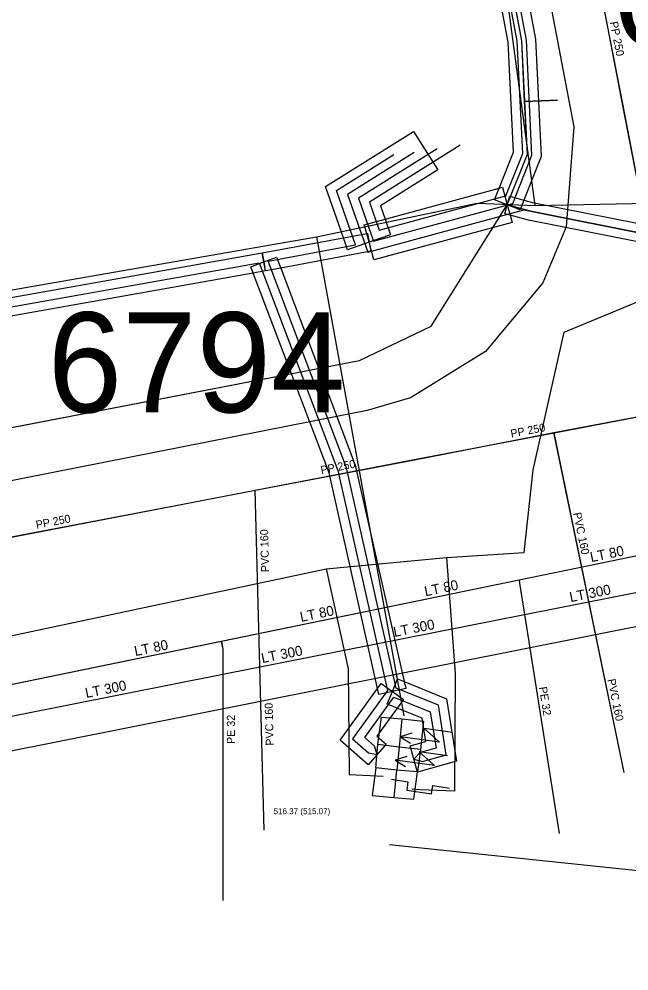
# Model space of a CAD drawing. Extents: x -668867 to -667827, y -1131943 to -1131019.
# Drawn here: x -668380.45 to -668367.08, y -1131465.04 to -1131444.17 of the extents above; entities that cross this region are included whole.
import ezdxf

# ---------------------------------------------------------------- set-up
doc = ezdxf.new("R2010")
doc.units = 0
for name, color, linetype in [('G_Budovy_Objekty', 7, 'Continuous'), ('G_Plochy_zpevnene', 7, 'Continuous'), ('G_Site-Rozvadece', 7, 'Continuous'), ('G_Z_CHRANICKA-TEPLOVOD_kotovane', 7, 'Continuous'), ('G_Z_ELsilove_podz_kotovane', 7, 'Continuous'), ('G_Z_KANAL_podz_kotovane', 7, 'Continuous'), ('G_Z_PLYNY_podz_geodeticky', 7, 'Continuous'), ('G_Z_SPOJE_podz_kotovane', 7, 'Continuous'), ('G_Z_VODA_podz_kotovane', 7, 'Continuous'), ('Vrstva 1', 7, 'Continuous'), ('Vrstva 11', 7, 'Continuous'), ('Vrstva 18', 7, 'Continuous'), ('Vrstva 2', 7, 'Continuous'), ('Vrstva 26', 7, 'Continuous'), ('Vrstva 3', 7, 'Continuous'), ('Vrstva 4', 7, 'Continuous'), ('Vrstva 6', 7, 'Continuous'), ('Vrstva 8', 7, 'Continuous')]:
    doc.layers.add(name, color=color, linetype=linetype)

msp = doc.modelspace()

# ---------------------------------------------------------------- linework, layer by layer
at = {"layer": 'G_Budovy_Objekty'}
msp.add_line((-668372.33, -1131462.27), (-668365.35, -1131463), dxfattribs=at)
at = {"layer": 'G_Plochy_zpevnene'}
for p, q in [((-668373.51, -1131419.22), (-668368.29, -1131446.54)), ((-668372.82, -1131452.76), (-668405.11, -1131459.12)), ((-668386, -1131461.29), (-668364.03, -1131456.91))]:
    msp.add_line(p, q, dxfattribs=at)
msp.add_lwpolyline([(-668368.29, -1131446.54), (-668368.46, -1131448.73), (-668368.97, -1131449.96), (-668370.23, -1131451.46), (-668371.87, -1131452.48), (-668372.82, -1131452.76)], dxfattribs=at)
at = {"layer": 'G_Site-Rozvadece'}
for p, q in [((-668371.842, -1131459.834), (-668372.1, -1131459.91)), ((-668370.951, -1131459.814), (-668371.571, -1131459.729)), ((-668371.571, -1131459.729), (-668371.233, -1131460.028)), ((-668371.233, -1131460.028), (-668372.1, -1131459.91)), ((-668372.1, -1131459.91), (-668371.872, -1131460.052)), ((-668372.63, -1131460.59), (-668372.59, -1131460.08)), ((-668371.65, -1131460.19), (-668371.72, -1131460.68)), ((-668371.061, -1131460.324), (-668371.681, -1131460.239)), ((-668371.681, -1131460.239), (-668371.343, -1131460.538)), ((-668371.952, -1131460.344), (-668372.21, -1131460.42)), ((-668371.343, -1131460.538), (-668372.21, -1131460.42)), ((-668372.21, -1131460.42), (-668371.982, -1131460.562)), ((-668372.23, -1131461.24), (-668372.17, -1131460.64))]:
    msp.add_line(p, q, dxfattribs=at)
for points in [[(-668372.59, -1131460.08), (-668372.51, -1131459.48), (-668372.06, -1131459.52), (-668371.59, -1131459.57), (-668371.65, -1131460.19)], [(-668372.06, -1131459.52), (-668372.12, -1131460.14), (-668372.17, -1131460.64)], [(-668371.65, -1131460.19), (-668372.12, -1131460.14), (-668372.59, -1131460.08)], [(-668372.63, -1131460.59), (-668372.71, -1131461.2), (-668372.23, -1131461.24), (-668371.8, -1131461.28), (-668371.72, -1131460.68)], [(-668371.72, -1131460.68), (-668372.17, -1131460.64), (-668372.63, -1131460.59)], [(-668372.29, -1131460.84), (-668371.927, -1131460.896), (-668371.954, -1131461.077), (-668371.409, -1131461.16), (-668371.38, -1131460.98), (-668371.016, -1131461.034)]]:
    msp.add_lwpolyline(points, dxfattribs=at)
at = {"layer": 'G_Z_CHRANICKA-TEPLOVOD_kotovane'}
for points in [[(-668370.075, -1131439.595), (-668369.131, -1131444.615), (-668369.007, -1131447.19), (-668369.385, -1131448.143), (-668369.471, -1131448.361), (-668369.75, -1131448.25), (-668370.029, -1131448.139), (-668369.927, -1131447.884), (-668369.613, -1131447.09), (-668369.729, -1131444.685), (-668370.634, -1131439.87), (-668370.665, -1131439.705), (-668370.567, -1131439.687), (-668370.37, -1131439.65), (-668370.37, -1131439.65)], [(-668373.343, -1131448.971), (-668373.733, -1131447.848), (-668371.806, -1131446.637), (-668371.274, -1131447.483), (-668372.527, -1131448.272), (-668372.427, -1131448.56), (-668372.308, -1131448.906), (-668372.78, -1131449.07), (-668373.252, -1131449.234)], [(-668369.927, -1131447.884), (-668369.855, -1131447.864), (-668369.75, -1131448.25), (-668369.689, -1131448.474), (-668369.645, -1131448.636), (-668372.675, -1131449.456), (-668372.78, -1131449.07), (-668372.832, -1131448.876), (-668372.885, -1131448.684), (-668372.427, -1131448.56)], [(-668369.697, -1131448.057), (-668369.385, -1131448.143), (-668369.194, -1131448.195), (-668364.568, -1131449.112), (-668359.6, -1131449.74), (-668359.362, -1131449.965), (-668359.187, -1131450.13), (-668359.183, -1131450.135), (-668359.319, -1131450.279), (-668359.32, -1131450.28), (-668359.457, -1131450.425), (-668359.78, -1131450.12), (-668364.632, -1131449.508), (-668369.286, -1131448.585), (-668369.689, -1131448.474), (-668369.803, -1131448.443), (-668369.75, -1131448.25)], [(-668372.832, -1131448.876), (-668372.817, -1131448.873), (-668372.78, -1131449.07), (-668372.743, -1131449.267), (-668374.718, -1131449.634), (-668375.053, -1131449.697), (-668375.09, -1131449.501), (-668375.09, -1131449.5), (-668375.127, -1131449.303), (-668375.125, -1131449.303), (-668373.343, -1131448.971)], [(-668374.809, -1131449.394), (-668374.718, -1131449.634), (-668373.082, -1131453.953), (-668372.012, -1131458.7), (-668371.977, -1131458.854), (-668372.27, -1131458.92), (-668372.563, -1131458.986), (-668372.592, -1131458.854), (-668373.658, -1131454.127), (-668375.319, -1131449.744), (-668375.371, -1131449.606), (-668375.09, -1131449.5)], [(-668372.592, -1131458.854), (-668372.513, -1131458.744), (-668372.27, -1131458.92), (-668372.027, -1131459.096), (-668372.165, -1131459.286), (-668372.607, -1131459.895), (-668372.402, -1131460.075), (-668372.798, -1131460.525), (-668373.413, -1131459.985)], [(-668372.27, -1131458.92), (-668372.158, -1131458.642), (-668372.012, -1131458.7), (-668371.081, -1131459.075), (-668370.862, -1131460.446), (-668371.718, -1131460.689), (-668371.882, -1131460.111), (-668371.538, -1131460.014), (-668371.619, -1131459.505), (-668372.165, -1131459.286), (-668372.382, -1131459.198)]]:
    msp.add_lwpolyline(points, close=True, dxfattribs=at)
msp.add_lwpolyline([(-668413.205, -1131456.347), (-668402.017, -1131454.074), (-668394.475, -1131452.733), (-668389.715, -1131451.893), (-668375.127, -1131449.303), (-668375.125, -1131449.303), (-668375.09, -1131449.5), (-668375.09, -1131449.501), (-668375.055, -1131449.697), (-668375.319, -1131449.744), (-668389.645, -1131452.287), (-668394.405, -1131453.127), (-668401.943, -1131454.467), (-668413.095, -1131456.733)], dxfattribs=at)
at = {"layer": 'G_Z_ELsilove_podz_kotovane'}
for points in [[(-668369.37, -1131445.98), (-668369.43, -1131444.65), (-668370.37, -1131439.65), (-668370.77, -1131438.05), (-668371.04, -1131435.08), (-668371.63, -1131432.06)], [(-668371.287, -1131447.019), (-668373.009, -1131448.102), (-668372.684, -1131449.044), (-668369.629, -1131448.217), (-668369.209, -1131447.157), (-668369.33, -1131444.638), (-668370.272, -1131439.632)], [(-668370.785, -1131446.939), (-668372.768, -1131448.187), (-668372.556, -1131448.802), (-668369.779, -1131448.051), (-668369.411, -1131447.123), (-668369.53, -1131444.662), (-668370.47, -1131439.657)], [(-668369.75, -1131448.25), (-668369.31, -1131447.14), (-668369.37, -1131445.98)], [(-668369.37, -1131445.98), (-668368.65, -1131445.95)], [(-668371.793, -1131447.101), (-668373.251, -1131448.018), (-668372.811, -1131449.285), (-668369.391, -1131448.36), (-668364.6, -1131449.31)], [(-668389.68, -1131452.09), (-668375.191, -1131449.518), (-668373.466, -1131454.069), (-668372.378, -1131458.898), (-668373.144, -1131459.955), (-668372.794, -1131460.263), (-668372.6, -1131460.3), (-668372.662, -1131460.113), (-668372.876, -1131459.925), (-668372.235, -1131459.042), (-668371.44, -1131459.362), (-668371.313, -1131460.158), (-668371.663, -1131460.258), (-668371.8, -1131460.4), (-668371.609, -1131460.45), (-668371.087, -1131460.302), (-668371.26, -1131459.218), (-668372.184, -1131458.847), (-668373.274, -1131454.011), (-668374.99, -1131449.481), (-668373.078, -1131449.125), (-668373.492, -1131447.933), (-668372.237, -1131447.144)], [(-668381.19, -1131453.24), (-668372.99, -1131451.66), (-668371.42, -1131450.91), (-668369.75, -1131448.25)], [(-668369.75, -1131448.25), (-668369.24, -1131448.39), (-668364.6, -1131449.31), (-668359.69, -1131449.93), (-668358.63, -1131450.81)]]:
    msp.add_lwpolyline(points, dxfattribs=at)
at = {"layer": 'G_Z_KANAL_podz_kotovane'}
for p, q in [((-668367.19, -1131460.69), (-668368.73, -1131453.24)), ((-668375.08, -1131461.96), (-668375.28, -1131454.5))]:
    msp.add_line(p, q, dxfattribs=at)
for points in [[(-668372.33, -1131419.6), (-668371.94, -1131421.6), (-668371.69, -1131422.92), (-668371.48, -1131424.03), (-668371.09, -1131426), (-668370.71, -1131427.99), (-668370.42, -1131429.49), (-668370.32, -1131430), (-668370.23, -1131430.47), (-668370.02, -1131431.57), (-668369.81, -1131432.66), (-668369.65, -1131433.47), (-668369.47, -1131434.43), (-668369.34, -1131435.1), (-668369.06, -1131436.57), (-668368.76, -1131438.11), (-668368.57, -1131439.08), (-668368.32, -1131440.4), (-668368.12, -1131441.41), (-668367.85, -1131442.82), (-668367.22, -1131446.07), (-668366.74, -1131448.55), (-668366.3, -1131450.84), (-668365.94, -1131452.71)], [(-668413.91, -1131461.92), (-668405.72, -1131460.35), (-668402.38, -1131459.71), (-668398.42, -1131458.95), (-668392.78, -1131457.86), (-668386.14, -1131456.59), (-668380.9, -1131455.58), (-668376.86, -1131454.81), (-668375.28, -1131454.5), (-668371.86, -1131453.85), (-668368.73, -1131453.24), (-668365.94, -1131452.71)]]:
    msp.add_lwpolyline(points, dxfattribs=at)
at = {"layer": 'G_Z_PLYNY_podz_geodeticky'}
for points in [[(-668410.5, -1131463.68), (-668402.92, -1131461.91), (-668392.68, -1131459.9), (-668382.43, -1131458.08), (-668373.72, -1131456.23), (-668371.08, -1131455.98), (-668369.38, -1131455.87), (-668369.18, -1131454.06), (-668368.5, -1131451.04), (-668364.5, -1131449.38), (-668364.23, -1131449.36), (-668363.25, -1131450.46), (-668361.71, -1131452.23), (-668359.14, -1131454.58), (-668357.79, -1131455.96), (-668356.93, -1131456.75), (-668356.02, -1131457.64), (-668352.95, -1131460.07), (-668350.92, -1131461.77), (-668345.45, -1131466.12), (-668343.2, -1131468.08), (-668342.52, -1131468.67)], [(-668371.08, -1131455.98), (-668370.89, -1131458.52), (-668370.91, -1131461.1), (-668371.66, -1131461.07), (-668371.84, -1131461.06)], [(-668373.72, -1131456.23), (-668373.24, -1131458.42), (-668373.22, -1131460.74), (-668372.76, -1131460.76), (-668372.47, -1131460.77)]]:
    msp.add_lwpolyline(points, dxfattribs=at)
at = {"layer": 'G_Z_SPOJE_podz_kotovane'}
for points in [[(-668369.14, -1131448.26), (-668370.42, -1131438.72)], [(-668373.93, -1131448.95), (-668370.41, -1131448.21)], [(-668370.41, -1131448.21), (-668369.14, -1131448.26)], [(-668369.14, -1131448.26), (-668364.53, -1131448.17), (-668361.81, -1131448.85), (-668359.36, -1131450.42)], [(-668425.26, -1131452.22), (-668421.2, -1131457.18), (-668373.93, -1131448.95)], [(-668373.93, -1131448.95), (-668372.02, -1131459.45)]]:
    msp.add_lwpolyline(points, dxfattribs=at)
at = {"layer": 'G_Z_VODA_podz_kotovane'}
for points in [[(-668362.72, -1131454.38), (-668363.01, -1131454.52), (-668363.24, -1131454.55), (-668363.81, -1131455.31), (-668369.49, -1131456.48), (-668376.02, -1131457.82), (-668405.57, -1131463.9), (-668409.96, -1131464.82), (-668410.33, -1131464.71), (-668419.72, -1131453.9), (-668424.66, -1131448.22), (-668429.19, -1131442.98), (-668433.84, -1131437.72), (-668437.27, -1131433.42), (-668437.71, -1131432.9), (-668438.55, -1131431.89), (-668438.86, -1131431.54)], [(-668452.76, -1131440.21), (-668452.2, -1131440.55), (-668451.59, -1131440.92), (-668445.85, -1131444.31), (-668413.08, -1131465.01), (-668411.24, -1131465.43), (-668382.76, -1131459.88), (-668375.99, -1131458.54), (-668369.37, -1131457.23), (-668363.05, -1131455.98), (-668362.44, -1131455.93)], [(-668369.49, -1131456.48), (-668369.48, -1131456.54), (-668369.37, -1131457.23), (-668368.61, -1131462.03)], [(-668376.02, -1131457.82), (-668375.99, -1131457.99), (-668375.99, -1131458.54), (-668375.99, -1131463.5)]]:
    msp.add_lwpolyline(points, dxfattribs=at)
at = {"layer": 'Vrstva 1'}
for p, q in [((-668369.43, -1131444.65), (-668370.37, -1131439.65)), ((-668369.366, -1131445.984), (-668369.43, -1131444.65)), ((-668369.366, -1131445.984), (-668368.65, -1131445.95)), ((-668368.65, -1131445.95), (-668369.366, -1131445.984)), ((-668369.31, -1131447.14), (-668369.366, -1131445.984)), ((-668368.65, -1131445.95), (-668368.65, -1131445.95)), ((-668369.75, -1131448.25), (-668369.31, -1131447.14)), ((-668371.42, -1131450.91), (-668369.75, -1131448.25)), ((-668369.75, -1131448.25), (-668369.24, -1131448.39)), ((-668369.24, -1131448.39), (-668369.75, -1131448.25)), ((-668369.24, -1131448.39), (-668364.6, -1131449.31)), ((-668364.6, -1131449.31), (-668369.24, -1131448.39)), ((-668372.99, -1131451.66), (-668371.42, -1131450.91)), ((-668381.185, -1131453.237), (-668372.99, -1131451.66))]:
    msp.add_line(p, q, dxfattribs=at)
at = {"layer": 'Vrstva 11'}
for points in [[(-668372.33, -1131419.6), (-668371.943, -1131421.604), (-668371.689, -1131422.92), (-668371.475, -1131424.029), (-668371.094, -1131426.002), (-668370.711, -1131427.99), (-668370.421, -1131429.489), (-668370.322, -1131430.004), (-668370.232, -1131430.47), (-668370.02, -1131431.57), (-668369.809, -1131432.664), (-668369.654, -1131433.465), (-668369.467, -1131434.432), (-668369.338, -1131435.105), (-668369.055, -1131436.569), (-668368.759, -1131438.106), (-668368.566, -1131439.081), (-668368.316, -1131440.398), (-668368.121, -1131441.411), (-668367.848, -1131442.822), (-668367.221, -1131446.074), (-668366.743, -1131448.547), (-668366.3, -1131450.842), (-668365.94, -1131452.71)], [(-668413.91, -1131461.92), (-668405.716, -1131460.347), (-668402.376, -1131459.706), (-668398.418, -1131458.946), (-668392.78, -1131457.863), (-668386.145, -1131456.589), (-668380.899, -1131455.582), (-668376.862, -1131454.807), (-668375.276, -1131454.502), (-668371.865, -1131453.848), (-668368.725, -1131453.245), (-668365.94, -1131452.71)]]:
    msp.add_lwpolyline(points, dxfattribs=at)
at = {"layer": 'Vrstva 18'}
for p, q in [((-668367.19, -1131460.69), (-668368.725, -1131453.245)), ((-668375.08, -1131461.96), (-668375.276, -1131454.502))]:
    msp.add_line(p, q, dxfattribs=at)
at = {"layer": 'Vrstva 26'}
for points in [[(-668362.72, -1131454.38), (-668363.01, -1131454.52), (-668363.24, -1131454.55), (-668363.81, -1131455.31), (-668369.491, -1131456.479), (-668376.019, -1131457.823), (-668405.57, -1131463.9), (-668409.96, -1131464.82), (-668410.33, -1131464.71), (-668419.72, -1131453.9), (-668424.66, -1131448.22), (-668429.19, -1131442.98), (-668433.84, -1131437.72), (-668437.27, -1131433.42), (-668437.708, -1131432.897), (-668438.55, -1131431.89), (-668438.86, -1131431.54)], [(-668452.76, -1131440.21), (-668452.2, -1131440.55), (-668451.59, -1131440.92), (-668445.85, -1131444.31), (-668413.08, -1131465.01), (-668411.24, -1131465.43), (-668382.76, -1131459.88), (-668375.99, -1131458.54), (-668369.371, -1131457.231), (-668363.05, -1131455.98), (-668362.44, -1131455.93)], [(-668369.491, -1131456.479), (-668369.48, -1131456.54), (-668369.371, -1131457.231), (-668368.61, -1131462.03)], [(-668376.019, -1131457.823), (-668375.99, -1131457.99), (-668375.99, -1131458.54), (-668375.99, -1131463.5)]]:
    msp.add_lwpolyline(points, dxfattribs=at)
at = {"layer": 'Vrstva 6'}
for p, q in [((-668369.48, -1131456.54), (-668369.48, -1131456.54)), ((-668375.99, -1131457.99), (-668375.99, -1131457.99))]:
    msp.add_line(p, q, dxfattribs=at)
at = {"layer": 'Vrstva 8'}
for p, q in [((-668367.19, -1131460.69), (-668367.19, -1131460.69)), ((-668375.08, -1131461.96), (-668375.08, -1131461.96))]:
    msp.add_line(p, q, dxfattribs=at)

# ---------------------------------------------------------------- texts
at = {"layer": 'Vrstva 2'}
msp.add_text('516.37 (515.07)', height=0.13163, dxfattribs=at).set_placement((-668374.874, -1131461.607))
at = {"layer": 'Vrstva 3'}
for s, rotation, p in [('PP 250', 280.9058, (-668367.501, -1131444.245)), ('PP 250', 10.87, (-668369.661, -1131453.353)), ('PP 250', 10.8824, (-668373.825, -1131454.152)), ('PP 250', 10.8902, (-668380.068, -1131455.351)), ('PVC 160', 281.64, (-668368.307, -1131455.009)), ('PVC 160', 91.5298, (-668374.97, -1131456.298)), ('PVC 160', 281.6067, (-668367.555, -1131458.658)), ('PVC 160', 91.4967, (-668374.87, -1131460.102))]:
    msp.add_text(s, height=0.1755, rotation=rotation, dxfattribs=at).set_placement(p)
at = {"layer": 'Vrstva 4'}
for s, p in [('6795', (-668367.447, -1131444.748)), ('6794', (-668379.826, -1131452.799))]:
    msp.add_text(s, height=2.1939, dxfattribs=at).set_placement(p)
for s, height, rotation, p in [('LT 80', 0.2194, 11.6625, (-668367.91, -1131456.083)), ('LT 80', 0.2194, 11.6505, (-668371.544, -1131456.832)), ('LT 300', 0.2194, 11.1829, (-668368.362, -1131456.959)), ('LT 80', 0.2194, 11.6505, (-668374.27, -1131457.393)), ('LT 300', 0.2194, 11.1829, (-668372.224, -1131457.723)), ('LT 80', 0.2194, 11.6421, (-668377.904, -1131458.143)), ('LT 300', 0.2194, 11.2063, (-668375.12, -1131458.296)), ('LT 300', 0.2194, 11.1829, (-668378.981, -1131459.06)), ('PE 32', 0.1755, 279.035, (-668369.056, -1131458.825)), ('PE 32', 0.1755, 90, (-668375.723, -1131460.067))]:
    msp.add_text(s, height=height, rotation=rotation, dxfattribs=at).set_placement(p)

doc.saveas('drawing.dxf')
